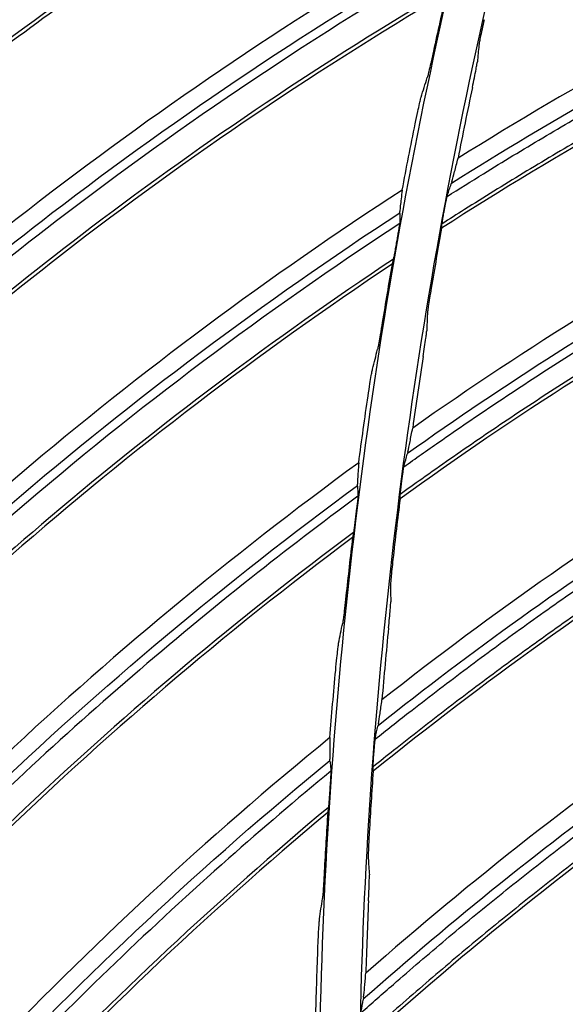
# Model space of a CAD drawing. Header units: centimetres. Extents: x 8435 to 34224, y 15581 to 23928.
# Tile 297 of 656: x 14684.53 to 14687.27, y 23628.64 to 23633.58. Entities that reach past the tile are written whole.
import ezdxf

# ---------------------------------------------------------------- set-up
doc = ezdxf.new("R2010")
doc.units = ezdxf.units.CM
doc.header["$LTSCALE"] = 0.2
doc.layers.add('1', color=7, linetype='Continuous', true_color=0xffffff)

# ---------------------------------------------------------------- blocks, each defined once
blk = doc.blocks.new('A$C992146fe')
at = {"layer": '1', "color": 0, "linetype": 'Continuous', "extrusion": (0, 0, -1)}
for radius in [59.1458, 58.1597, 57.6055, 57.6]:
    blk.add_circle((-566.6772, 326.3007), radius, dxfattribs=at)
at = {"layer": '1', "color": 0, "linetype": 'Continuous'}
for points, knots in [([(624.8573, 326.3007), (624.8573, 328.2226), (624.7623, 330.1384), (624.3833, 333.9576), (624.0984, 335.86), (622.9768, 341.462), (621.8732, 345.0871), (619.6853, 350.3608), (618.8617, 352.0999), (617.0533, 355.4751), (616.0725, 357.1061), (612.9067, 361.834), (610.5003, 364.7677), (606.4335, 368.8303), (605.0083, 370.1191), (602.0652, 372.5299), (600.5411, 373.658), (597.3891, 375.7616), (595.7612, 376.7371), (592.3997, 378.5328), (590.6562, 379.3567), (585.3571, 381.5471), (581.7278, 382.6437), (574.2793, 384.1242), (570.4232, 384.5029), (562.822, 384.4984), (559.0501, 384.1274), (553.4356, 383.011), (551.5637, 382.5418), (547.9118, 381.4322), (546.1239, 380.7911), (540.8718, 378.6143), (537.5122, 376.8234), (531.1266, 372.556), (528.1941, 370.1435), (524.1719, 366.1231), (522.8943, 364.7154), (520.4685, 361.7617), (519.3197, 360.2126), (516.1441, 355.4585), (514.3577, 352.1165), (512.1711, 346.846), (511.5226, 345.0378), (510.4094, 341.3701), (509.9473, 339.5226), (508.8363, 333.9403), (508.4597, 330.1659), (508.4561, 324.4231), (508.5503, 322.5006), (508.9228, 318.7122), (509.2008, 316.836), (509.938, 313.1191), (510.3972, 311.2784), (511.4995, 307.6329), (512.147, 305.8184), (514.341, 300.5153), (516.1291, 297.1709), (519.2875, 292.4341), (520.4203, 290.9021), (522.851, 287.9349), (524.1388, 286.5133), (528.1699, 282.4781), (531.0966, 280.0706), (535.8489, 276.8869), (537.5028, 275.8933), (540.8703, 274.0903), (542.5879, 273.2771), (547.8393, 271.0966), (551.4716, 269.9854), (559.0086, 268.4776), (562.7904, 268.1057), (568.4763, 268.0982), (570.3742, 268.1881), (574.1753, 268.5567), (576.0844, 268.8376), (581.6968, 269.9482), (585.3246, 271.0446), (590.597, 273.2182), (592.3315, 274.0345), (595.7176, 275.8386), (597.353, 276.8171), (602.0911, 279.9747), (605.0279, 282.3738), (609.0922, 286.4236), (610.3883, 287.8498), (612.8086, 290.7912), (613.9407, 292.3137), (616.0511, 295.461), (617.0294, 297.0857), (618.8303, 300.4388), (619.6562, 302.1755), (621.8643, 307.4828), (622.9735, 311.1247), (624.0986, 316.7412), (624.3836, 318.6457), (624.7623, 322.4634), (624.8573, 324.3787), (624.8573, 326.3007)], [0, 0, 0, 0, 0.015625, 0.015625, 0.03125, 0.03125, 0.0625, 0.0625, 0.078125, 0.078125, 0.09375, 0.09375, 0.125, 0.125, 0.140625, 0.140625, 0.15625, 0.15625, 0.171875, 0.171875, 0.1875, 0.1875, 0.21875, 0.21875, 0.25, 0.25, 0.28125, 0.28125, 0.296875, 0.296875, 0.3125, 0.3125, 0.34375, 0.34375, 0.375, 0.375, 0.390625, 0.390625, 0.40625, 0.40625, 0.4375, 0.4375, 0.453125, 0.453125, 0.46875, 0.46875, 0.5, 0.5, 0.515625, 0.515625, 0.53125, 0.53125, 0.546875, 0.546875, 0.5625, 0.5625, 0.59375, 0.59375, 0.609375, 0.609375, 0.625, 0.625, 0.65625, 0.65625, 0.671875, 0.671875, 0.6875, 0.6875, 0.71875, 0.71875, 0.75, 0.75, 0.765625, 0.765625, 0.78125, 0.78125, 0.8125, 0.8125, 0.828125, 0.828125, 0.84375, 0.84375, 0.875, 0.875, 0.890625, 0.890625, 0.90625, 0.90625, 0.921875, 0.921875, 0.9375, 0.9375, 0.96875, 0.96875, 0.984375, 0.984375, 1, 1, 1, 1]), ([(624.4573, 326.3007), (624.4573, 324.3919), (624.363, 322.4897), (623.9868, 318.6983), (623.7038, 316.8069), (622.5864, 311.2289), (621.4849, 307.6121), (619.292, 302.3413), (618.4717, 300.6165), (616.6832, 297.2866), (615.7116, 295.673), (613.6157, 292.5473), (612.4914, 291.0352), (610.0877, 288.1141), (608.8005, 286.6977), (604.7642, 282.6757), (601.8477, 280.2931), (597.1419, 277.1572), (595.5179, 276.1854), (592.1551, 274.3937), (590.4325, 273.5831), (585.1962, 271.4244), (581.5934, 270.3355), (576.0196, 269.2325), (574.1236, 268.9536), (570.3487, 268.5875), (568.4638, 268.4982), (562.8168, 268.5056), (559.0614, 268.8749), (551.5757, 270.3725), (547.9688, 271.4759), (542.7532, 273.6416), (541.0475, 274.4492), (537.7032, 276.2397), (536.0606, 277.2265), (531.3411, 280.3883), (528.4344, 282.7792), (524.431, 286.7868), (523.1521, 288.1986), (520.7381, 291.1454), (519.6131, 292.6668), (516.4762, 297.3712), (514.7006, 300.6926), (512.5216, 305.9592), (511.8786, 307.7612), (510.7839, 311.3815), (510.3279, 313.2096), (509.5957, 316.9011), (509.3195, 318.7644), (508.9497, 322.5267), (508.8561, 324.436), (508.8597, 330.1393), (509.2336, 333.8877), (510.3371, 339.4318), (510.796, 341.2666), (511.9015, 344.909), (512.5456, 346.7048), (514.7171, 351.9391), (516.4913, 355.2582), (519.645, 359.9795), (520.786, 361.5181), (523.1951, 364.4514), (524.4639, 365.8494), (528.4586, 369.8423), (531.3706, 372.2379), (537.7127, 376.4763), (541.0489, 378.2547), (546.265, 380.4166), (548.0407, 381.0533), (551.6674, 382.1552), (553.5265, 382.6213), (559.1024, 383.73), (562.8485, 384.0984), (570.3972, 384.1029), (574.2271, 383.7268), (581.6241, 382.2565), (585.2287, 381.1674), (590.4913, 378.9921), (592.2229, 378.1738), (595.5611, 376.3905), (597.1779, 375.4217), (600.3082, 373.3325), (601.8218, 372.2121), (604.7447, 369.818), (606.1601, 368.538), (610.199, 364.5033), (612.5888, 361.5899), (615.7329, 356.8943), (616.707, 355.2745), (618.5029, 351.9226), (619.3209, 350.1954), (621.4937, 344.958), (622.5897, 341.3578), (623.7037, 335.7943), (623.9866, 333.9049), (624.363, 330.112), (624.4573, 328.2094), (624.4573, 326.3007)], [0, 0, 0, 0, 0.015625, 0.015625, 0.03125, 0.03125, 0.0625, 0.0625, 0.078125, 0.078125, 0.09375, 0.09375, 0.109375, 0.109375, 0.125, 0.125, 0.15625, 0.15625, 0.171875, 0.171875, 0.1875, 0.1875, 0.21875, 0.21875, 0.234375, 0.234375, 0.25, 0.25, 0.28125, 0.28125, 0.3125, 0.3125, 0.328125, 0.328125, 0.34375, 0.34375, 0.375, 0.375, 0.390625, 0.390625, 0.40625, 0.40625, 0.4375, 0.4375, 0.453125, 0.453125, 0.46875, 0.46875, 0.484375, 0.484375, 0.5, 0.5, 0.53125, 0.53125, 0.546875, 0.546875, 0.5625, 0.5625, 0.59375, 0.59375, 0.609375, 0.609375, 0.625, 0.625, 0.65625, 0.65625, 0.6875, 0.6875, 0.703125, 0.703125, 0.71875, 0.71875, 0.75, 0.75, 0.78125, 0.78125, 0.8125, 0.8125, 0.828125, 0.828125, 0.84375, 0.84375, 0.859375, 0.859375, 0.875, 0.875, 0.90625, 0.90625, 0.921875, 0.921875, 0.9375, 0.9375, 0.96875, 0.96875, 0.984375, 0.984375, 1, 1, 1, 1]), ([(617.8573, 326.3007), (617.8573, 329.683), (617.5254, 333.0093), (616.55, 337.9168), (616.1448, 339.5391), (615.1701, 342.7557), (614.5981, 344.3543), (612.6707, 349.0047), (611.098, 351.9455), (608.3114, 356.1196), (607.3071, 357.4757), (605.1657, 360.0852), (604.0389, 361.327), (600.4959, 364.8693), (597.9183, 366.9888), (593.7207, 369.796), (592.2664, 370.6676), (589.3104, 372.2472), (587.8011, 372.9607), (584.7207, 374.2374), (583.1496, 374.8006), (579.9448, 375.7748), (578.3023, 376.1873), (573.3455, 377.1736), (570.0234, 377.4989), (565.015, 377.5015), (563.3412, 377.421), (559.9847, 377.092), (558.3123, 376.8437), (553.3874, 375.8643), (550.1958, 374.8981), (545.5467, 372.9761), (544.0122, 372.2514), (541.0455, 370.6663), (539.6108, 369.806), (535.4491, 367.0268), (532.8626, 364.9112), (528.0814, 360.135), (525.9577, 357.5434), (523.1758, 353.3854), (522.3151, 351.9527), (520.7295, 348.9919), (520.0026, 347.4572), (518.0737, 342.8037), (517.1051, 339.6123), (515.7944, 333.0531), (515.4585, 329.6601), (515.4561, 322.9774), (515.7789, 319.6567), (516.7588, 314.7071), (517.1703, 313.0608), (518.1427, 309.8512), (518.7049, 308.2788), (519.979, 305.1972), (520.6909, 303.688), (522.266, 300.7339), (523.1337, 299.2825), (525.9415, 295.0751), (528.0603, 292.4946), (531.5973, 288.9506), (532.8367, 287.8241), (535.4394, 285.6839), (536.799, 284.6747), (540.9749, 281.8813), (543.9143, 280.3068), (548.557, 278.3775), (550.1529, 277.8045), (553.3736, 276.8252), (554.997, 276.4182), (559.9056, 275.4382), (563.2291, 275.1041), (569.9809, 275.0972), (573.3225, 275.4269), (578.2298, 276.3978), (579.851, 276.8013), (583.064, 277.7715), (584.6633, 278.3418), (589.322, 280.2676), (592.2645, 281.8385), (597.8286, 285.5457), (600.4667, 287.7061), (605.1978, 292.4296), (607.3181, 295.0047), (610.125, 299.193), (610.9993, 300.6484), (612.5837, 303.6066), (613.299, 305.1163), (615.2182, 309.7357), (616.2002, 312.9457), (617.5253, 319.5706), (617.8573, 322.9183), (617.8573, 326.3007)], [0, 0, 0, 0, 0.03125, 0.03125, 0.046875, 0.046875, 0.0625, 0.0625, 0.09375, 0.09375, 0.109375, 0.109375, 0.125, 0.125, 0.15625, 0.15625, 0.171875, 0.171875, 0.1875, 0.1875, 0.203125, 0.203125, 0.21875, 0.21875, 0.25, 0.25, 0.265625, 0.265625, 0.28125, 0.28125, 0.3125, 0.3125, 0.328125, 0.328125, 0.34375, 0.34375, 0.375, 0.375, 0.40625, 0.40625, 0.421875, 0.421875, 0.4375, 0.4375, 0.46875, 0.46875, 0.5, 0.5, 0.53125, 0.53125, 0.546875, 0.546875, 0.5625, 0.5625, 0.578125, 0.578125, 0.59375, 0.59375, 0.625, 0.625, 0.640625, 0.640625, 0.65625, 0.65625, 0.6875, 0.6875, 0.703125, 0.703125, 0.71875, 0.71875, 0.75, 0.75, 0.78125, 0.78125, 0.796875, 0.796875, 0.8125, 0.8125, 0.84375, 0.84375, 0.875, 0.875, 0.90625, 0.90625, 0.921875, 0.921875, 0.9375, 0.9375, 0.96875, 0.96875, 1, 1, 1, 1]), ([(617.4573, 326.3007), (617.4573, 322.9444), (617.128, 319.6233), (615.8131, 313.0499), (614.8389, 309.8652), (612.9346, 305.2818), (612.2249, 303.7838), (610.6529, 300.8489), (609.7854, 299.4048), (607.0005, 295.2492), (604.8965, 292.6941), (600.2027, 288.0078), (597.5849, 285.864), (592.0646, 282.1859), (589.1449, 280.6272), (584.5227, 278.7165), (582.9358, 278.1506), (579.748, 277.1881), (578.1394, 276.7876), (573.2704, 275.8244), (569.9551, 275.4973), (563.2558, 275.5041), (559.9586, 275.8355), (555.0881, 276.8079), (553.4773, 277.2118), (550.2819, 278.1833), (548.6984, 278.7519), (544.092, 280.6662), (541.1756, 282.2284), (537.0322, 284.9999), (535.6832, 286.0013), (533.1009, 288.1247), (531.8713, 289.2424), (528.3617, 292.7588), (526.2596, 295.319), (523.4737, 299.4936), (522.6128, 300.9337), (521.05, 303.8647), (520.3437, 305.362), (519.0795, 308.4196), (518.5217, 309.9798), (517.557, 313.1642), (517.1486, 314.7977), (516.1764, 319.7086), (515.8561, 323.0035), (515.8585, 329.6337), (516.1918, 333.0005), (517.4921, 339.5081), (518.4533, 342.6748), (520.3671, 347.2918), (521.0883, 348.8147), (522.6614, 351.7522), (523.5155, 353.1737), (526.2758, 357.2994), (528.3826, 359.8705), (533.1268, 364.6097), (535.6927, 366.7085), (539.8222, 369.4661), (541.2457, 370.3197), (544.189, 371.8923), (545.7117, 372.6114), (550.3244, 374.5184), (553.4911, 375.4771), (558.3775, 376.4489), (560.0368, 376.6952), (563.367, 377.0216), (565.0278, 377.1015), (569.9973, 377.0989), (573.2933, 376.7762), (578.2113, 375.7975), (579.841, 375.3882), (583.0207, 374.4217), (584.5796, 373.8629), (587.636, 372.5961), (589.1335, 371.8882), (592.0663, 370.321), (593.5093, 369.4562), (597.674, 366.6709), (600.2315, 364.5681), (603.7469, 361.0533), (604.8648, 359.8212), (606.9895, 357.2322), (607.986, 355.8867), (610.7509, 351.7451), (612.3112, 348.8272), (614.2236, 344.2133), (614.7912, 342.627), (615.7581, 339.4357), (616.1602, 337.8261), (617.128, 332.9567), (617.4573, 329.6569), (617.4573, 326.3007)], [0, 0, 0, 0, 0.03125, 0.03125, 0.0625, 0.0625, 0.078125, 0.078125, 0.09375, 0.09375, 0.125, 0.125, 0.15625, 0.15625, 0.1875, 0.1875, 0.203125, 0.203125, 0.21875, 0.21875, 0.25, 0.25, 0.28125, 0.28125, 0.296875, 0.296875, 0.3125, 0.3125, 0.34375, 0.34375, 0.359375, 0.359375, 0.375, 0.375, 0.40625, 0.40625, 0.421875, 0.421875, 0.4375, 0.4375, 0.453125, 0.453125, 0.46875, 0.46875, 0.5, 0.5, 0.53125, 0.53125, 0.5625, 0.5625, 0.578125, 0.578125, 0.59375, 0.59375, 0.625, 0.625, 0.65625, 0.65625, 0.671875, 0.671875, 0.6875, 0.6875, 0.71875, 0.71875, 0.734375, 0.734375, 0.75, 0.75, 0.78125, 0.78125, 0.796875, 0.796875, 0.8125, 0.8125, 0.828125, 0.828125, 0.84375, 0.84375, 0.875, 0.875, 0.890625, 0.890625, 0.90625, 0.90625, 0.9375, 0.9375, 0.953125, 0.953125, 0.96875, 0.96875, 1, 1, 1, 1]), ([(509.6258, 335.5271), (509.8722, 335.7453), (510.12, 335.9618), (511.325, 336.9791), (512.3197, 337.7359), (514.6975, 339.36), (516.1059, 340.1944), (517.5629, 340.9341)], [0, 0, 0, 0, 0.102495, 0.102495, 0.491066, 0.491066, 1, 1, 1, 1]), ([(517.5499, 340.8272), (516.1132, 340.0947), (514.7236, 339.2696), (512.3677, 337.6574), (511.375, 336.9024), (510.1398, 335.8607), (509.8602, 335.6154), (509.582, 335.3683)], [0, 0, 0, 0, 0.499322, 0.499322, 0.884725, 0.884725, 1, 1, 1, 1]), ([(517.4293, 340.4277), (516.009, 339.6898), (514.6322, 338.859), (512.636, 337.4679), (511.9881, 336.9837), (510.7269, 335.9744), (510.1172, 335.4452), (509.5149, 334.9074)], [0, 0, 0, 0, 0.5, 0.5, 0.75, 0.75, 1, 1, 1, 1]), ([(517.4477, 340.477), (516.1718, 339.8158), (514.9337, 339.0806), (512.7071, 337.5784), (511.7093, 336.8284), (510.3334, 335.6809), (509.9247, 335.3249), (509.5194, 334.9651)], [0, 0, 0, 0, 0.445104, 0.445104, 0.832077, 0.832077, 1, 1, 1, 1]), ([(516.7886, 335.8384), (518.821, 337.1183), (520.9759, 338.2019), (523.6182, 339.2228), (524.0212, 339.3706), (524.4267, 339.5114)], [0, 0, 0, 0, 0.848499, 0.848499, 1, 1, 1, 1]), ([(516.7446, 335.7042), (516.866, 335.7812), (516.9879, 335.8575), (517.3075, 336.0551), (517.5059, 336.1752), (517.9049, 336.4116), (518.1055, 336.528), (518.5089, 336.757), (518.7116, 336.8696), (519.1192, 337.091), (519.324, 337.1998), (519.7357, 337.4136), (519.9425, 337.5185), (520.3581, 337.7245), (520.5669, 337.8255), (520.9864, 338.0235), (521.197, 338.1206), (521.6202, 338.3107), (521.8326, 338.4038), (522.2592, 338.586), (522.4734, 338.6751), (522.9034, 338.8493), (523.1192, 338.9344), (523.5523, 339.1005), (523.7697, 339.1816), (524.1298, 339.3121), (524.272, 339.3627), (524.4146, 339.4124)], [0, 0, 0, 0, 0.050536, 0.050536, 0.132028, 0.132028, 0.213521, 0.213521, 0.295013, 0.295013, 0.376506, 0.376506, 0.457999, 0.457999, 0.539491, 0.539491, 0.620984, 0.620984, 0.702477, 0.702477, 0.783969, 0.783969, 0.865462, 0.865462, 0.946954, 0.946954, 1, 1, 1, 1]), ([(524.34, 339.1692), (524.148, 339.1014), (523.9565, 339.032), (523.5483, 338.8802), (523.3316, 338.7973), (522.8999, 338.6275), (522.6848, 338.5406), (522.2563, 338.3628), (522.0429, 338.2718), (521.6179, 338.086), (521.4063, 337.991), (520.9848, 337.7972), (520.775, 337.6983), (520.3574, 337.4965), (520.1495, 337.3936), (519.7358, 337.1839), (519.5299, 337.0771), (519.1202, 336.8596), (518.9164, 336.7489), (518.5109, 336.5238), (518.3092, 336.4093), (517.9079, 336.1766), (517.7084, 336.0584), (517.3117, 335.8182), (517.1144, 335.6963), (516.8433, 335.5252), (516.7685, 335.4776), (516.6938, 335.4297)], [0, 0, 0, 0, 0.071597, 0.071597, 0.153162, 0.153162, 0.234727, 0.234727, 0.316291, 0.316291, 0.397856, 0.397856, 0.479421, 0.479421, 0.560986, 0.560986, 0.642551, 0.642551, 0.724116, 0.724116, 0.80568, 0.80568, 0.887245, 0.887245, 0.96881, 0.96881, 1, 1, 1, 1]), ([(509.2095, 332.4255), (509.4438, 332.6568), (509.6798, 332.8866), (510.828, 333.9678), (511.7803, 334.7773), (514.0668, 336.5279), (515.4282, 337.4374), (516.8431, 338.255)], [0, 0, 0, 0, 0.102548, 0.102548, 0.491075, 0.491075, 1, 1, 1, 1]), ([(516.8359, 338.1475), (515.4408, 337.3383), (514.0977, 336.439), (511.8324, 334.7015), (510.8821, 333.8939), (509.705, 332.7868), (509.4389, 332.5265), (509.1744, 332.2646)], [0, 0, 0, 0, 0.499316, 0.499316, 0.884673, 0.884673, 1, 1, 1, 1]), ([(516.7372, 337.7421), (515.3587, 336.9283), (514.0288, 336.0241), (512.1106, 334.5268), (511.4898, 334.0082), (510.285, 332.932), (509.7047, 332.3705), (509.1323, 331.8008)], [0, 0, 0, 0, 0.5, 0.5, 0.75, 0.75, 1, 1, 1, 1]), ([(516.7529, 337.7924), (515.5145, 337.063), (514.3178, 336.2618), (512.1756, 334.641), (511.2199, 333.8381), (509.908, 332.6177), (509.5191, 332.24), (509.1338, 331.8586)], [0, 0, 0, 0, 0.445117, 0.445117, 0.832046, 0.832046, 1, 1, 1, 1]), ([(517.117, 337.4799), (517.1097, 337.4471), (517.1025, 337.4142), (517.0893, 337.3528), (517.0832, 337.3235), (517.0744, 337.2794), (517.0711, 337.2624), (517.0665, 337.237), (517.065, 337.2277), (517.0646, 337.223)], [0, 0, 0, 0, 0.298887, 0.298887, 0.590868, 0.590868, 0.80428, 0.80428, 1, 1, 1, 1]), ([(516.3465, 333.1253), (518.3063, 334.5131), (520.399, 335.7115), (522.9818, 336.8738), (523.3763, 337.0432), (523.7736, 337.2058)], [0, 0, 0, 0, 0.84845, 0.84845, 1, 1, 1, 1]), ([(516.6076, 337.1652), (516.5984, 337.1232), (516.5891, 337.081), (516.5737, 337.013), (516.5673, 336.9849), (516.5575, 336.9436), (516.5537, 336.928), (516.5486, 336.9082), (516.5468, 336.9018), (516.5456, 336.8979)], [0, 0, 0, 0, 0.373331, 0.373331, 0.655925, 0.655925, 0.861439, 0.861439, 1, 1, 1, 1]), ([(516.3099, 332.989), (516.4266, 333.0722), (516.5438, 333.1547), (516.8518, 333.369), (517.0434, 333.4997), (517.429, 333.7574), (517.623, 333.8845), (518.0134, 334.1349), (518.2097, 334.2584), (518.6047, 334.5015), (518.8034, 334.6213), (519.2028, 334.857), (519.4037, 334.973), (519.8075, 335.2011), (520.0106, 335.3133), (520.4187, 335.5338), (520.6238, 335.6421), (521.036, 335.8549), (521.2431, 335.9593), (521.6592, 336.1643), (521.8683, 336.2649), (522.2882, 336.4621), (522.4991, 336.5588), (522.9226, 336.7481), (523.1352, 336.8408), (523.4878, 336.9906), (523.6272, 337.0489), (523.767, 337.1063)], [0, 0, 0, 0, 0.050372, 0.050372, 0.131876, 0.131876, 0.21338, 0.21338, 0.294883, 0.294883, 0.376387, 0.376387, 0.457891, 0.457891, 0.539396, 0.539396, 0.6209, 0.6209, 0.702404, 0.702404, 0.783908, 0.783908, 0.865411, 0.865411, 0.946915, 0.946915, 1, 1, 1, 1]), ([(516.9986, 336.7995), (517.0055, 336.8324), (517.0124, 336.8654), (517.0249, 336.9269), (517.0308, 336.9562), (517.0394, 337.0004), (517.0425, 337.0174), (517.047, 337.0428), (517.0485, 337.0522), (517.0489, 337.0568)], [0, 0, 0, 0, 0.298993, 0.298993, 0.590741, 0.590741, 0.804064, 0.804064, 1, 1, 1, 1]), ([(523.7057, 336.8595), (523.5175, 336.7813), (523.33, 336.7016), (522.9304, 336.5279), (522.7186, 336.4334), (522.2967, 336.2405), (522.0866, 336.142), (521.6684, 335.9413), (521.4602, 335.8389), (521.0459, 335.6303), (520.8397, 335.5241), (520.4294, 335.3077), (520.2253, 335.1975), (519.8191, 334.9734), (519.6171, 334.8594), (519.2154, 334.6276), (519.0156, 334.5098), (518.6183, 334.2705), (518.4207, 334.149), (518.028, 333.9022), (517.8328, 333.777), (517.4448, 333.5229), (517.2519, 333.394), (516.8688, 333.1327), (516.6784, 333.0003), (516.4174, 332.8151), (516.3457, 332.7638), (516.2741, 332.7122)], [0, 0, 0, 0, 0.071646, 0.071646, 0.153222, 0.153222, 0.234798, 0.234798, 0.316374, 0.316374, 0.397951, 0.397951, 0.479527, 0.479527, 0.561103, 0.561103, 0.64268, 0.64268, 0.724256, 0.724256, 0.805832, 0.805832, 0.887408, 0.887408, 0.968984, 0.968984, 1, 1, 1, 1]), ([(516.4245, 336.4353), (516.4329, 336.4767), (516.4416, 336.5183), (516.4562, 336.5859), (516.4625, 336.6141), (516.472, 336.6556), (516.4757, 336.6712), (516.4808, 336.6911), (516.4825, 336.6975), (516.4837, 336.7015)], [0, 0, 0, 0, 0.369099, 0.369099, 0.653104, 0.653104, 0.859815, 0.859815, 1, 1, 1, 1]), ([(516.7936, 335.8551), (516.8015, 335.882), (516.8106, 335.9151), (516.8309, 335.993), (516.8424, 336.0388), (516.8547, 336.0882)], [0, 0, 0, 0, 0.496675, 0.496675, 1, 1, 1, 1]), ([(516.2937, 335.7686), (516.2896, 335.7377), (516.2857, 335.7078), (516.2793, 335.6547), (516.2767, 335.6307), (516.2725, 335.5882), (516.2709, 335.5697), (516.27, 335.5541)], [0, 0, 0, 0, 0.333001, 0.333001, 0.665347, 0.665347, 1, 1, 1, 1]), ([(516.7221, 335.5906), (516.7252, 335.6071), (516.7283, 335.6239), (516.7342, 335.6538), (516.7369, 335.6674), (516.7412, 335.6884), (516.743, 335.6967), (516.7456, 335.7086), (516.7467, 335.713), (516.7477, 335.7168), (516.748, 335.7176), (516.7482, 335.7182)], [0, 0, 0, 0, 0.305351, 0.305351, 0.574506, 0.574506, 0.776331, 0.776331, 0.938989, 0.938989, 1, 1, 1, 1]), ([(508.9624, 329.3066), (509.1838, 329.5502), (509.4069, 329.7923), (510.4948, 330.934), (511.4018, 331.7939), (513.5903, 333.6659), (514.9006, 334.6478), (516.2694, 335.5409)], [0, 0, 0, 0, 0.102507, 0.102507, 0.491029, 0.491029, 1, 1, 1, 1]), ([(516.2692, 335.5341), (516.2693, 335.5174), (516.2693, 335.5006), (516.2695, 335.4713), (516.2695, 335.4587), (516.2696, 335.4462)], [0, 0, 0, 0, 0.571878, 0.571878, 1, 1, 1, 1]), ([(516.6912, 335.4097), (516.6913, 335.4118), (516.6919, 335.4161), (516.6934, 335.4274), (516.6945, 335.4343), (516.6976, 335.4539), (516.7, 335.4678), (516.7056, 335.5006), (516.7091, 335.5205), (516.7132, 335.5427), (516.7137, 335.5453), (516.7142, 335.5478)], [0, 0, 0, 0, 0.175528, 0.175528, 0.348964, 0.348964, 0.616934, 0.616934, 0.956382, 0.956382, 1, 1, 1, 1]), ([(516.2681, 335.4332), (514.9186, 334.5495), (513.6261, 333.5787), (511.458, 331.7211), (510.5528, 330.8631), (509.4374, 329.694), (509.1859, 329.4198), (508.9361, 329.1441)], [0, 0, 0, 0, 0.499363, 0.499363, 0.884716, 0.884716, 1, 1, 1, 1]), ([(516.2696, 335.4462), (516.2696, 335.4449), (516.2693, 335.4419), (516.2681, 335.4333), (516.2673, 335.4276), (516.2649, 335.4122), (516.2632, 335.4015), (516.2587, 335.375), (516.2558, 335.3583), (516.2517, 335.3347), (516.2504, 335.3277), (516.2492, 335.3208)], [0, 0, 0, 0, 0.165071, 0.165071, 0.328831, 0.328831, 0.558441, 0.558441, 0.871879, 0.871879, 1, 1, 1, 1]), ([(516.2492, 335.3208), (516.2468, 335.3072), (516.2444, 335.2936), (516.2385, 335.2606), (516.235, 335.2412), (516.23, 335.213), (516.2285, 335.2042), (516.227, 335.1955)], [0, 0, 0, 0, 0.324882, 0.324882, 0.791184, 0.791184, 1, 1, 1, 1]), ([(516.227, 335.1955), (516.2233, 335.1745), (516.2195, 335.1533), (516.2129, 335.1177), (516.21, 335.1024), (516.2055, 335.0796), (516.2038, 335.0709), (516.2012, 335.059), (516.2003, 335.0548), (516.1996, 335.0524)], [0, 0, 0, 0, 0.352115, 0.352115, 0.636335, 0.636335, 0.840673, 0.840673, 1, 1, 1, 1]), ([(516.2045, 335.0741), (515.0072, 334.2786), (513.8554, 333.4137), (511.804, 331.6792), (510.8932, 330.8258), (509.6494, 329.5363), (509.2817, 329.1381), (508.9176, 328.7366)], [0, 0, 0, 0, 0.445178, 0.445178, 0.832105, 0.832105, 1, 1, 1, 1]), ([(516.1915, 335.023), (514.8591, 334.1359), (513.58, 333.161), (511.7457, 331.5621), (511.1539, 331.0106), (510.0091, 329.8708), (509.46, 329.2787), (508.9193, 328.6789)], [0, 0, 0, 0, 0.5, 0.5, 0.75, 0.75, 1, 1, 1, 1]), ([(516.0511, 330.3918), (517.9329, 331.8835), (519.9574, 333.1934), (522.4736, 334.4938), (522.8585, 334.6844), (523.2465, 334.8683)], [0, 0, 0, 0, 0.848398, 0.848398, 1, 1, 1, 1]), ([(516.0218, 330.2536), (516.1338, 330.343), (516.2463, 330.4317), (516.5422, 330.6622), (516.7264, 330.8031), (517.0975, 331.0813), (517.2844, 331.2187), (517.6606, 331.4899), (517.85, 331.6238), (518.2312, 331.888), (518.4231, 332.0183), (518.8092, 332.2753), (519.0035, 332.402), (519.3944, 332.6517), (519.591, 332.7747), (519.9866, 333.0169), (520.1856, 333.1362), (520.5856, 333.371), (520.7868, 333.4865), (521.1912, 333.7137), (521.3945, 333.8255), (521.8031, 334.0451), (522.0085, 334.153), (522.4211, 334.365), (522.6284, 334.4691), (522.9725, 334.6379), (523.1086, 334.7036), (523.2452, 334.7686)], [0, 0, 0, 0, 0.050341, 0.050341, 0.131844, 0.131844, 0.213347, 0.213347, 0.29485, 0.29485, 0.376352, 0.376352, 0.457855, 0.457855, 0.539358, 0.539358, 0.620861, 0.620861, 0.702364, 0.702364, 0.783866, 0.783866, 0.865369, 0.865369, 0.946872, 0.946872, 1, 1, 1, 1]), ([(516.585, 334.7818), (516.5794, 334.7487), (516.574, 334.7154), (516.5643, 334.6534), (516.5598, 334.6239), (516.5533, 334.5793), (516.551, 334.5622), (516.5478, 334.5366), (516.5468, 334.5272), (516.5466, 334.5225)], [0, 0, 0, 0, 0.298947, 0.298947, 0.59087, 0.59087, 0.804303, 0.804303, 1, 1, 1, 1]), ([(523.1974, 334.5188), (523.0136, 334.4305), (522.8306, 334.3407), (522.4409, 334.1455), (522.2344, 334.0397), (521.8236, 333.8243), (521.6192, 333.7146), (521.2125, 333.4915), (521.0101, 333.378), (520.6077, 333.1473), (520.4076, 333.03), (520.0096, 332.7917), (519.8117, 332.6707), (519.4183, 332.4249), (519.2228, 332.3002), (518.8341, 332.047), (518.641, 331.9185), (518.2572, 331.658), (518.0666, 331.526), (517.6878, 331.2583), (517.4996, 331.1227), (517.1259, 330.848), (516.9404, 330.7089), (516.5719, 330.4272), (516.389, 330.2847), (516.1384, 330.0856), (516.0696, 330.0305), (516.0009, 329.9752)], [0, 0, 0, 0, 0.071691, 0.071691, 0.153263, 0.153263, 0.234836, 0.234836, 0.316408, 0.316408, 0.397981, 0.397981, 0.479554, 0.479554, 0.561126, 0.561126, 0.642699, 0.642699, 0.724272, 0.724272, 0.805844, 0.805844, 0.887417, 0.887417, 0.968989, 0.968989, 1, 1, 1, 1]), ([(516.0935, 334.4401), (516.0867, 334.3977), (516.0796, 334.3551), (516.068, 334.2864), (516.0631, 334.258), (516.0555, 334.2162), (516.0526, 334.2004), (516.0486, 334.1804), (516.0472, 334.1739), (516.0461, 334.1699)], [0, 0, 0, 0, 0.373188, 0.373188, 0.6558, 0.6558, 0.861373, 0.861373, 1, 1, 1, 1]), ([(516.5039, 334.0962), (516.509, 334.1294), (516.514, 334.1627), (516.5231, 334.2248), (516.5274, 334.2544), (516.5336, 334.2989), (516.5358, 334.316), (516.5389, 334.3417), (516.5399, 334.3511), (516.5401, 334.3558)], [0, 0, 0, 0, 0.299067, 0.299067, 0.590757, 0.590757, 0.804104, 0.804104, 1, 1, 1, 1]), ([(515.9505, 333.7016), (515.9566, 333.7434), (515.9631, 333.7854), (515.9739, 333.8536), (515.9786, 333.8821), (515.9859, 333.924), (515.9888, 333.9398), (515.9927, 333.9599), (515.9941, 333.9664), (515.9951, 333.9705)], [0, 0, 0, 0, 0.368912, 0.368912, 0.652948, 0.652948, 0.859733, 0.859733, 1, 1, 1, 1]), ([(516.3506, 333.1423), (516.357, 333.1696), (516.3643, 333.2032), (516.3804, 333.282), (516.3894, 333.3284), (516.3989, 333.3783)], [0, 0, 0, 0, 0.496674, 0.496674, 1, 1, 1, 1]), ([(515.8561, 333.029), (515.8537, 332.9979), (515.8515, 332.9678), (515.848, 332.9144), (515.8467, 332.8903), (515.8448, 332.8477), (515.8442, 332.8292), (515.8441, 332.8135)], [0, 0, 0, 0, 0.333005, 0.333005, 0.665349, 0.665349, 1, 1, 1, 1]), ([(516.2936, 332.8744), (516.2957, 332.8911), (516.298, 332.908), (516.3022, 332.9381), (516.3042, 332.9519), (516.3074, 332.9731), (516.3087, 332.9815), (516.3107, 332.9935), (516.3115, 332.9979), (516.3123, 333.0018), (516.3125, 333.0026), (516.3127, 333.0033)], [0, 0, 0, 0, 0.305375, 0.305375, 0.574503, 0.574503, 0.776334, 0.776334, 0.939013, 0.939013, 1, 1, 1, 1]), ([(508.8848, 326.1793), (509.0925, 326.4343), (509.3019, 326.6879), (510.3263, 327.8866), (511.1855, 328.7944), (513.2698, 330.7824), (514.5254, 331.8341), (515.8442, 332.8002)], [0, 0, 0, 0, 0.10242, 0.10242, 0.490914, 0.490914, 1, 1, 1, 1]), ([(515.8444, 332.7935), (515.8454, 332.7768), (515.8464, 332.76), (515.8481, 332.7308), (515.8488, 332.7182), (515.8496, 332.7057)], [0, 0, 0, 0, 0.571878, 0.571878, 1, 1, 1, 1]), ([(516.2725, 332.6921), (516.2725, 332.6942), (516.2728, 332.6986), (516.2738, 332.7098), (516.2745, 332.7169), (516.2765, 332.7366), (516.2781, 332.7506), (516.282, 332.7837), (516.2845, 332.8037), (516.2873, 332.8261), (516.2877, 332.8287), (516.288, 332.8313)], [0, 0, 0, 0, 0.175536, 0.175536, 0.348979, 0.348979, 0.616955, 0.616955, 0.956387, 0.956387, 1, 1, 1, 1]), ([(515.8488, 332.6928), (515.4861, 332.4262), (515.1283, 332.1531), (514.3708, 331.5531), (513.9727, 331.2241), (513.1904, 330.5503), (512.8061, 330.2054), (512.0521, 329.5), (511.6824, 329.1394), (510.9584, 328.4033), (510.604, 328.0277), (509.9114, 327.262), (509.573, 326.8718), (509.1171, 326.3235), (508.992, 326.1716), (508.8673, 326.0193)], [0, 0, 0, 0, 0.13941, 0.13941, 0.299333, 0.299333, 0.459255, 0.459255, 0.619179, 0.619179, 0.779103, 0.779103, 0.939027, 0.939027, 1, 1, 1, 1]), ([(515.8496, 332.7057), (515.8496, 332.7044), (515.8495, 332.7014), (515.8488, 332.6927), (515.8483, 332.687), (515.8467, 332.6715), (515.8456, 332.6608), (515.8426, 332.6341), (515.8406, 332.6172), (515.8377, 332.5934), (515.8369, 332.5864), (515.836, 332.5794)], [0, 0, 0, 0, 0.165067, 0.165067, 0.328821, 0.328821, 0.558424, 0.558424, 0.87186, 0.87186, 1, 1, 1, 1]), ([(515.836, 332.5794), (515.8343, 332.5657), (515.8326, 332.552), (515.8285, 332.5187), (515.8261, 332.4991), (515.8227, 332.4707), (515.8216, 332.4619), (515.8206, 332.4531)], [0, 0, 0, 0, 0.324896, 0.324896, 0.791199, 0.791199, 1, 1, 1, 1]), ([(515.9028, 327.6451), (517.7013, 329.2369), (519.6524, 330.6548), (522.0951, 332.0899), (522.4694, 332.3012), (522.8472, 332.506)], [0, 0, 0, 0, 0.848322, 0.848322, 1, 1, 1, 1]), ([(515.8206, 332.4531), (515.818, 332.432), (515.8153, 332.4106), (515.8107, 332.3746), (515.8086, 332.3591), (515.8054, 332.3362), (515.8041, 332.3274), (515.8022, 332.3154), (515.8015, 332.3112), (515.801, 332.3087)], [0, 0, 0, 0, 0.35216, 0.35216, 0.636389, 0.636389, 0.840705, 0.840705, 1, 1, 1, 1]), ([(515.881, 327.5055), (515.9883, 327.6011), (516.0962, 327.6961), (516.3795, 327.9427), (516.5559, 328.0933), (516.9114, 328.3912), (517.0905, 328.5385), (517.4515, 328.8297), (517.6334, 328.9736), (517.9997, 329.2581), (518.1843, 329.3986), (518.5559, 329.6761), (518.743, 329.8131), (519.1199, 330.0836), (519.3096, 330.2171), (519.6915, 330.4804), (519.8837, 330.6102), (520.2704, 330.8663), (520.465, 330.9926), (520.8566, 331.2414), (521.0535, 331.3639), (521.4496, 331.6054), (521.6488, 331.7243), (522.0494, 331.9583), (522.2508, 332.0735), (522.5855, 332.2608), (522.7182, 332.334), (522.8514, 332.4064)], [0, 0, 0, 0, 0.050503, 0.050503, 0.131981, 0.131981, 0.213459, 0.213459, 0.294937, 0.294937, 0.376415, 0.376415, 0.457893, 0.457893, 0.539372, 0.539372, 0.62085, 0.62085, 0.702328, 0.702328, 0.783806, 0.783806, 0.865284, 0.865284, 0.946762, 0.946762, 1, 1, 1, 1]), ([(515.8047, 332.3307), (514.6516, 331.4712), (513.5483, 330.5451), (511.5936, 328.7019), (510.7288, 327.7988), (509.5575, 326.4449), (509.2122, 326.0278), (508.8707, 325.6075)], [0, 0, 0, 0, 0.445442, 0.445442, 0.832255, 0.832255, 1, 1, 1, 1]), ([(515.7944, 332.279), (514.5118, 331.3209), (513.2873, 330.2781), (511.542, 328.5821), (510.9808, 327.9994), (509.8993, 326.7992), (509.3831, 326.1782), (508.8756, 325.5499)], [0, 0, 0, 0, 0.5, 0.5, 0.75, 0.75, 1, 1, 1, 1]), ([(522.8172, 332.1544), (522.6382, 332.0561), (522.4599, 331.9564), (522.081, 331.7402), (521.8806, 331.6234), (521.482, 331.386), (521.2838, 331.2654), (520.8898, 331.0206), (520.6939, 330.8963), (520.3046, 330.6442), (520.1111, 330.5162), (519.7266, 330.2568), (519.5355, 330.1252), (519.156, 329.8585), (518.9675, 329.7233), (518.5932, 329.4495), (518.4073, 329.3107), (518.0382, 329.0299), (517.8549, 328.8877), (517.4912, 328.5999), (517.3107, 328.4543), (516.9524, 328.1598), (516.7746, 328.0108), (516.4219, 327.7096), (516.247, 327.5573), (516.0072, 327.3447), (515.9411, 327.2856), (515.8752, 327.2263)], [0, 0, 0, 0, 0.071802, 0.071802, 0.15335, 0.15335, 0.234897, 0.234897, 0.316445, 0.316445, 0.397992, 0.397992, 0.47954, 0.47954, 0.561087, 0.561087, 0.642635, 0.642635, 0.724183, 0.724183, 0.80573, 0.80573, 0.887277, 0.887277, 0.968825, 0.968825, 1, 1, 1, 1]), ([(516.2004, 332.0593), (516.1966, 332.0259), (516.193, 331.9925), (516.1866, 331.93), (516.1837, 331.9002), (516.1796, 331.8554), (516.1782, 331.8382), (516.1764, 331.8124), (516.1759, 331.8029), (516.176, 331.7983)], [0, 0, 0, 0, 0.298894, 0.298894, 0.590875, 0.590875, 0.804288, 0.804288, 1, 1, 1, 1]), ([(515.728, 331.6914), (515.7234, 331.6487), (515.7187, 331.6058), (515.7107, 331.5365), (515.7073, 331.5079), (515.7021, 331.4657), (515.7, 331.4498), (515.697, 331.4295), (515.696, 331.4231), (515.6952, 331.419)], [0, 0, 0, 0, 0.373366, 0.373366, 0.65596, 0.65596, 0.861458, 0.861458, 1, 1, 1, 1]), ([(516.1562, 331.3702), (516.1595, 331.4036), (516.1627, 331.4371), (516.1686, 331.4996), (516.1712, 331.5294), (516.175, 331.5742), (516.1763, 331.5915), (516.178, 331.6173), (516.1785, 331.6267), (516.1784, 331.6314)], [0, 0, 0, 0, 0.298987, 0.298987, 0.590736, 0.590736, 0.804057, 0.804057, 1, 1, 1, 1]), ([(515.6248, 330.946), (515.6287, 330.9881), (515.6328, 331.0304), (515.64, 331.0992), (515.6432, 331.1278), (515.6482, 331.1701), (515.6502, 331.1861), (515.6531, 331.2064), (515.6541, 331.2129), (515.6549, 331.217)], [0, 0, 0, 0, 0.369137, 0.369137, 0.653133, 0.653133, 0.859829, 0.859829, 1, 1, 1, 1]), ([(516.0543, 330.409), (516.0592, 330.4366), (516.0647, 330.4705), (516.0765, 330.5502), (516.0831, 330.5969), (516.0899, 330.6474)], [0, 0, 0, 0, 0.496671, 0.496671, 1, 1, 1, 1]), ([(515.5666, 330.2689), (515.5658, 330.2378), (515.5652, 330.2076), (515.5646, 330.154), (515.5645, 330.1299), (515.5649, 330.0872), (515.5654, 330.0687), (515.5661, 330.0531)], [0, 0, 0, 0, 0.332992, 0.332992, 0.665341, 0.665341, 1, 1, 1, 1]), ([(516.0117, 330.1382), (516.0129, 330.155), (516.0143, 330.172), (516.0169, 330.2023), (516.0181, 330.2162), (516.0201, 330.2376), (516.021, 330.246), (516.0224, 330.2581), (516.0229, 330.2626), (516.0236, 330.2665), (516.0237, 330.2674), (516.0238, 330.268)], [0, 0, 0, 0, 0.305258, 0.305258, 0.574474, 0.574474, 0.776277, 0.776277, 0.938863, 0.938863, 1, 1, 1, 1]), ([(515.904, 324.8949), (517.6138, 326.5819), (519.4854, 328.1035), (521.8472, 329.6689), (522.2096, 329.9003), (522.5759, 330.1254)], [0, 0, 0, 0, 0.848287, 0.848287, 1, 1, 1, 1]), ([(508.9762, 323.0519), (509.1698, 323.3178), (509.3652, 323.5823), (510.3231, 324.8346), (511.1318, 325.7875), (513.1054, 327.8855), (514.3023, 329.0037), (515.5669, 330.0398)], [0, 0, 0, 0, 0.102394, 0.102394, 0.490897, 0.490897, 1, 1, 1, 1]), ([(515.5675, 330.0331), (515.5693, 330.0164), (515.5712, 329.9997), (515.5745, 329.9706), (515.5759, 329.9581), (515.5773, 329.9456)], [0, 0, 0, 0, 0.571884, 0.571884, 1, 1, 1, 1]), ([(515.8898, 324.7543), (515.9919, 324.8557), (516.0946, 324.9566), (516.3644, 325.2183), (516.5323, 325.3782), (516.8712, 325.6949), (517.0421, 325.8517), (517.3867, 326.162), (517.5606, 326.3156), (517.911, 326.6195), (518.0876, 326.7698), (518.4437, 327.067), (518.6232, 327.214), (518.9848, 327.5044), (519.167, 327.648), (519.5341, 327.9316), (519.7189, 328.0717), (520.0913, 328.3483), (520.2788, 328.4849), (520.6563, 328.7545), (520.8463, 328.8876), (521.2287, 329.1501), (521.4212, 329.2796), (521.8085, 329.535), (522.0034, 329.6609), (522.3276, 329.8661), (522.4562, 329.9465), (522.5854, 330.0261)], [0, 0, 0, 0, 0.050564, 0.050564, 0.132033, 0.132033, 0.213502, 0.213502, 0.29497, 0.29497, 0.376439, 0.376439, 0.457908, 0.457908, 0.539377, 0.539377, 0.620846, 0.620846, 0.702315, 0.702315, 0.783784, 0.783784, 0.865253, 0.865253, 0.946722, 0.946722, 1, 1, 1, 1]), ([(516.0004, 329.9549), (516.0003, 329.9571), (516.0004, 329.9614), (516.0007, 329.9727), (516.001, 329.9798), (516.002, 329.9996), (516.0029, 330.0137), (516.005, 330.0469), (516.0063, 330.0671), (516.008, 330.0896), (516.0082, 330.0922), (516.0084, 330.0948)], [0, 0, 0, 0, 0.175448, 0.175448, 0.348802, 0.348802, 0.616809, 0.616809, 0.956446, 0.956446, 1, 1, 1, 1]), ([(515.5772, 329.9327), (515.2295, 329.6469), (514.887, 329.3547), (514.1632, 328.7147), (513.7834, 328.3646), (513.0387, 327.6495), (512.6736, 327.2842), (511.959, 326.539), (511.6093, 326.159), (510.9263, 325.3848), (510.5928, 324.9905), (509.9426, 324.1884), (509.6258, 323.7805), (509.2003, 323.2084), (509.0836, 323.05), (508.9674, 322.8912)], [0, 0, 0, 0, 0.139411, 0.139411, 0.299338, 0.299338, 0.459265, 0.459265, 0.619193, 0.619193, 0.779122, 0.779122, 0.939051, 0.939051, 1, 1, 1, 1]), ([(515.5773, 329.9456), (515.5774, 329.9444), (515.5775, 329.9413), (515.5772, 329.9326), (515.577, 329.9269), (515.5763, 329.9113), (515.5757, 329.9005), (515.5742, 329.8737), (515.5731, 329.8567), (515.5715, 329.8328), (515.571, 329.8257), (515.5705, 329.8187)], [0, 0, 0, 0, 0.164967, 0.164967, 0.328621, 0.328621, 0.55819, 0.55819, 0.871743, 0.871743, 1, 1, 1, 1]), ([(515.5705, 329.8187), (515.5696, 329.8049), (515.5686, 329.7912), (515.5663, 329.7577), (515.565, 329.738), (515.563, 329.7094), (515.5624, 329.7005), (515.5619, 329.6917)], [0, 0, 0, 0, 0.324894, 0.324894, 0.791197, 0.791197, 1, 1, 1, 1]), ([(522.5648, 329.7725), (522.3912, 329.6646), (522.2186, 329.5553), (521.8519, 329.3189), (521.6581, 329.1914), (521.273, 328.9328), (521.0816, 328.8017), (520.7014, 328.5359), (520.5125, 328.4012), (520.1374, 328.1283), (519.9511, 327.9901), (519.5812, 327.7102), (519.3976, 327.5685), (519.0331, 327.2816), (518.8522, 327.1364), (518.4932, 326.8427), (518.3151, 326.6941), (517.9617, 326.3937), (517.7865, 326.2418), (517.4388, 325.9347), (517.2664, 325.7796), (516.9246, 325.4661), (516.7552, 325.3077), (516.4193, 324.9879), (516.2529, 324.8263), (516.0248, 324.6009), (515.9619, 324.5382), (515.8992, 324.4753)], [0, 0, 0, 0, 0.071822, 0.071822, 0.153362, 0.153362, 0.234903, 0.234903, 0.316443, 0.316443, 0.397984, 0.397984, 0.479525, 0.479525, 0.561065, 0.561065, 0.642606, 0.642606, 0.724146, 0.724146, 0.805687, 0.805687, 0.887228, 0.887228, 0.968768, 0.968768, 1, 1, 1, 1]), ([(515.5619, 329.6917), (515.5604, 329.6704), (515.5589, 329.6489), (515.5562, 329.6127), (515.555, 329.5971), (515.553, 329.574), (515.5522, 329.5652), (515.5509, 329.5531), (515.5504, 329.5489), (515.55, 329.5464)], [0, 0, 0, 0, 0.352409, 0.352409, 0.636632, 0.636632, 0.840841, 0.840841, 1, 1, 1, 1]), ([(515.5525, 329.5685), (514.4478, 328.648), (513.3963, 327.6635), (511.5443, 325.7173), (510.7297, 324.7687), (509.6335, 323.3534), (509.3113, 322.9182), (508.9931, 322.4801)], [0, 0, 0, 0, 0.445431, 0.445431, 0.832263, 0.832263, 1, 1, 1, 1]), ([(515.5451, 329.5163), (514.3163, 328.4902), (513.1501, 327.3827), (511.4993, 325.5949), (510.9705, 324.9826), (509.9556, 323.7257), (509.4738, 323.0777), (509.0011, 322.4229)], [0, 0, 0, 0, 0.5, 0.5, 0.75, 0.75, 1, 1, 1, 1]), ([(515.9622, 329.3189), (515.9603, 329.2853), (515.9584, 329.2517), (515.9554, 329.189), (515.9541, 329.1591), (515.9525, 329.1141), (515.952, 329.0968), (515.9515, 329.0709), (515.9515, 329.0614), (515.9519, 329.0568)], [0, 0, 0, 0, 0.298779, 0.298779, 0.590854, 0.590854, 0.804229, 0.804229, 1, 1, 1, 1]), ([(515.5102, 328.9257), (515.5079, 328.8828), (515.5055, 328.8396), (515.5013, 328.77), (515.4994, 328.7412), (515.4964, 328.6988), (515.4952, 328.6828), (515.4934, 328.6624), (515.4927, 328.6559), (515.4921, 328.6518)], [0, 0, 0, 0, 0.373593, 0.373593, 0.65614, 0.65614, 0.861551, 0.861551, 1, 1, 1, 1]), ([(515.9551, 328.628), (515.9566, 328.6616), (515.958, 328.6952), (515.9605, 328.758), (515.9615, 328.7879), (515.9629, 328.8329), (515.9633, 328.8502), (515.9636, 328.876), (515.9636, 328.8855), (515.9632, 328.8902)], [0, 0, 0, 0, 0.298885, 0.298885, 0.590728, 0.590728, 0.804014, 0.804014, 1, 1, 1, 1]), ([(515.4472, 328.1755), (515.4488, 328.2178), (515.4507, 328.2603), (515.4542, 328.3294), (515.4558, 328.3582), (515.4585, 328.4007), (515.4597, 328.4167), (515.4614, 328.4371), (515.4621, 328.4437), (515.4627, 328.4479)], [0, 0, 0, 0, 0.369302, 0.369302, 0.653287, 0.653287, 0.85991, 0.85991, 1, 1, 1, 1]), ([(515.905, 327.6624), (515.9085, 327.6903), (515.9121, 327.7244), (515.9196, 327.8046), (515.9236, 327.8517), (515.9277, 327.9024)], [0, 0, 0, 0, 0.496672, 0.496672, 1, 1, 1, 1]), ([(516.0542, 322.1488), (517.6703, 323.9261), (519.4568, 325.5469), (521.7303, 327.2378), (522.0793, 327.4882), (522.4326, 327.7326)], [0, 0, 0, 0, 0.848399, 0.848399, 1, 1, 1, 1]), ([(516.0476, 322.0077), (516.1442, 322.1146), (516.2414, 322.221), (516.4967, 322.4971), (516.6558, 322.6659), (516.977, 323.0004), (517.1391, 323.1662), (517.4665, 323.4948), (517.6317, 323.6575), (517.9652, 323.9799), (518.1335, 324.1396), (518.4729, 324.4556), (518.6442, 324.6121), (518.9895, 324.9217), (519.1637, 325.0749), (519.5149, 325.378), (519.6919, 325.5279), (520.0487, 325.8243), (520.2285, 325.9708), (520.5909, 326.2605), (520.7734, 326.4036), (521.1411, 326.6865), (521.3263, 326.8262), (521.6992, 327.1022), (521.8869, 327.2384), (522.1992, 327.4607), (522.3231, 327.5477), (522.4475, 327.634)], [0, 0, 0, 0, 0.050631, 0.050631, 0.132105, 0.132105, 0.213578, 0.213578, 0.295052, 0.295052, 0.376526, 0.376526, 0.458, 0.458, 0.539474, 0.539474, 0.620948, 0.620948, 0.702422, 0.702422, 0.783896, 0.783896, 0.86537, 0.86537, 0.946844, 0.946844, 1, 1, 1, 1])]:
    blk.add_open_spline(points, degree=3, knots=knots, dxfattribs=at)
for points in [[(517.6117, 341.158), (514.764, 339.7213), (512.0868, 337.9167), (509.6895, 335.8062)], [(524.4761, 339.727), (521.8024, 338.8038), (519.252, 337.5861), (516.8547, 336.0882)], [(524.3226, 339.1258), (521.6427, 338.1766), (519.0811, 336.9212), (516.6898, 335.3854)], [(516.8797, 338.4811), (514.1135, 336.8922), (511.5377, 334.9451), (509.2579, 332.7076)], [(516.7372, 337.7421), (516.6929, 337.55), (516.6497, 337.3577), (516.6076, 337.1652)], [(523.8113, 337.4237), (521.1918, 336.3573), (518.7114, 335.0035), (516.3989, 333.3783)], [(517.0646, 337.223), (517.0593, 337.1676), (517.054, 337.1122), (517.0489, 337.0568)], [(516.4837, 336.7015), (516.5042, 336.7668), (516.5248, 336.8323), (516.5456, 336.8979)], [(523.6907, 336.8152), (521.0665, 335.7225), (518.5768, 334.3305), (516.2724, 332.6678)], [(516.9986, 336.7995), (516.949, 336.5628), (516.901, 336.3256), (516.8547, 336.0882)], [(516.2937, 335.7686), (516.3358, 335.9911), (516.3794, 336.2134), (516.4245, 336.4353)], [(516.7936, 335.8551), (516.7907, 335.8452), (516.7881, 335.8368), (516.7858, 335.8299)], [(516.2937, 335.7686), (513.6175, 334.0323), (511.1508, 331.9486), (508.9954, 329.5909)], [(516.7482, 335.7182), (516.7606, 335.7555), (516.7732, 335.7927), (516.7858, 335.8299)], [(516.2692, 335.5341), (516.2692, 335.5394), (516.2694, 335.5461), (516.27, 335.5541)], [(516.7142, 335.5478), (516.7168, 335.5621), (516.7194, 335.5763), (516.7221, 335.5906)], [(516.6898, 335.3854), (516.6536, 335.1844), (516.6187, 334.9832), (516.585, 334.7818)], [(516.6898, 335.3854), (516.6903, 335.3935), (516.6907, 335.4016), (516.6912, 335.4097)], [(523.2723, 335.0879), (520.7145, 333.8813), (518.311, 332.3953), (516.0899, 330.6474)], [(516.1915, 335.023), (516.1577, 334.8289), (516.125, 334.6346), (516.0935, 334.4401)], [(516.1996, 335.0524), (516.1969, 335.0426), (516.1942, 335.0328), (516.1915, 335.023)], [(523.1848, 334.4738), (520.6234, 333.2405), (518.2127, 331.7158), (516.0016, 329.9307)], [(516.5466, 334.5225), (516.5443, 334.4669), (516.5421, 334.4113), (516.5401, 334.3558)], [(515.9951, 333.9705), (516.012, 334.0369), (516.029, 334.1033), (516.0461, 334.1699)], [(516.5039, 334.0962), (516.4672, 333.8572), (516.4322, 333.6179), (516.3989, 333.3783)], [(515.8561, 333.029), (515.8861, 333.2534), (515.9176, 333.4776), (515.9505, 333.7016)], [(516.3127, 333.0033), (516.3231, 333.0411), (516.3336, 333.0789), (516.3442, 333.1167)], [(516.3506, 333.1423), (516.3483, 333.1323), (516.3461, 333.1238), (516.3442, 333.1167)], [(515.8561, 333.029), (513.2742, 331.1477), (510.9274, 328.9363), (508.9023, 326.4649)], [(515.8444, 332.7935), (515.8441, 332.7988), (515.844, 332.8055), (515.8441, 332.8135)], [(516.288, 332.8313), (516.2898, 332.8456), (516.2917, 332.86), (516.2936, 332.8744)], [(522.861, 332.7267), (520.3716, 331.383), (518.0514, 329.7686), (515.9277, 327.9024)], [(516.2724, 332.6678), (516.2725, 332.6759), (516.2725, 332.684), (516.2725, 332.6921)], [(516.2724, 332.6678), (516.2472, 332.4651), (516.2232, 332.2623), (516.2004, 332.0593)], [(515.801, 332.3087), (515.7988, 332.2988), (515.7966, 332.2889), (515.7944, 332.279)], [(515.7944, 332.279), (515.7712, 332.0832), (515.749, 331.8874), (515.728, 331.6914)], [(522.807, 332.1088), (520.3154, 330.7384), (517.9901, 329.0848), (515.8783, 327.1819)], [(516.176, 331.7983), (516.1767, 331.7426), (516.1775, 331.687), (516.1784, 331.6314)], [(515.6549, 331.217), (515.6682, 331.2842), (515.6816, 331.3515), (515.6952, 331.419)], [(516.1562, 331.3702), (516.1324, 331.1294), (516.1103, 330.8885), (516.0899, 330.6474)], [(515.5666, 330.2689), (515.5845, 330.4947), (515.6039, 330.7204), (515.6248, 330.946)], [(522.5779, 330.3465), (520.1644, 328.8698), (517.9347, 327.1319), (515.9149, 325.1532)], [(516.0238, 330.268), (516.0323, 330.3064), (516.0407, 330.3447), (516.0492, 330.3831)], [(516.0543, 330.409), (516.0525, 330.3988), (516.0508, 330.3902), (516.0492, 330.3831)], [(515.5666, 330.2689), (513.0903, 328.2507), (510.8666, 325.9155), (508.9783, 323.3381)], [(516.0084, 330.0948), (516.0095, 330.1093), (516.0106, 330.1237), (516.0117, 330.1382)], [(515.5675, 330.0331), (515.5669, 330.0383), (515.5664, 330.045), (515.5661, 330.0531)], [(516.0016, 329.9307), (515.9873, 329.7268), (515.9741, 329.5229), (515.9622, 329.3189)], [(516.0016, 329.9307), (516.0012, 329.9387), (516.0008, 329.9468), (516.0004, 329.9549)], [(522.5571, 329.7263), (520.1431, 328.2229), (517.9105, 326.4457), (515.9047, 324.4311)], [(515.55, 329.5464), (515.5484, 329.5364), (515.5467, 329.5263), (515.5451, 329.5163)], [(515.5451, 329.5163), (515.5323, 329.3195), (515.5207, 329.1226), (515.5102, 328.9257)], [(515.9519, 329.0568), (515.9556, 329.0012), (515.9594, 328.9457), (515.9632, 328.8902)], [(515.4627, 328.4479), (515.4724, 328.5157), (515.4821, 328.5837), (515.4921, 328.6518)], [(515.9551, 328.628), (515.9442, 328.3862), (515.9351, 328.1444), (515.9277, 327.9024)], [(515.4256, 327.4961), (515.4313, 327.7226), (515.4385, 327.9491), (515.4472, 328.1755)], [(522.4227, 327.9536), (520.0928, 326.3485), (517.9607, 324.4924), (516.0511, 322.4073)], [(515.905, 327.6624), (515.9038, 327.6522), (515.9025, 327.6435), (515.9014, 327.6363)], [(515.8822, 327.52), (515.8886, 327.5587), (515.8949, 327.5975), (515.9014, 327.6363)]]:
    blk.add_open_spline(points, degree=3, dxfattribs=at)

msp = doc.modelspace()

# ---------------------------------------------------------------- block references
at = {"xscale": 0.5, "yscale": 0.5, "zscale": 0.5}
msp.add_blockref('A$C992146fe', (14428.3007, 23464.8437), dxfattribs=at)

doc.saveas('drawing.dxf')
